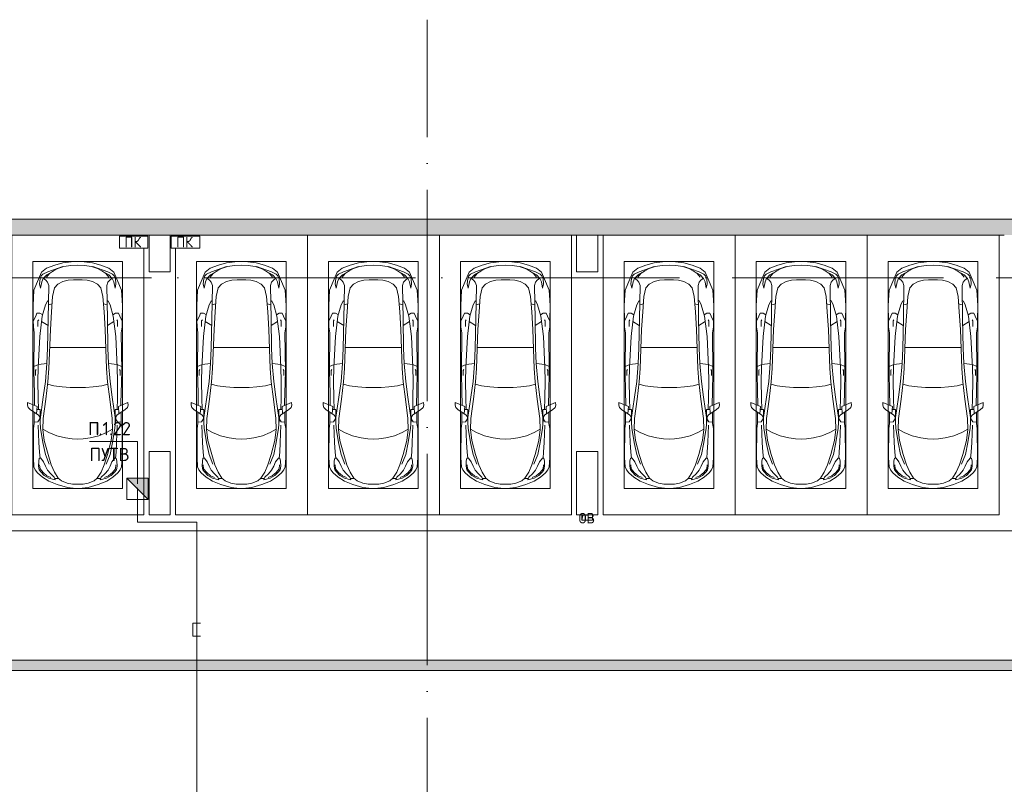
# Model space of a CAD drawing. Header units: millimetres. Extents: x -32229 to 291619, y -13689 to 125138.
# Tile 528 of 565: x 78885 to 97535, y 110657 to 125138. Entities that reach past the tile are written whole.
import ezdxf

# ---------------------------------------------------------------- set-up
doc = ezdxf.new("R2010")
doc.units = ezdxf.units.MM
doc.linetypes.add('ADSK_Линия сетки', pattern=[5000, 4000, -500, 0, -500])
for name, color, linetype, lineweight in [('A-____-NOTE-TEXT', 7, 'Continuous', 18), ('A-DETL-____-THIN', 7, 'Continuous', 9), ('A-DETL-GENF-OTLN', 7, 'Continuous', 18), ('A-FLOR-____-OTLN', 7, 'Continuous', 18), ('A-WALL-____-MCUT', 7, 'Continuous', 40), ('A-WALL-____-OTLN', 7, 'Continuous', 18), ('A-WALL-____-PATT', 7, 'Continuous', 40), ('C-PRKG-____-OTLN', 7, 'Continuous', 18), ('G-____-____-TEXT', 7, 'Continuous', 9), ('M-EQPM-____-OTLN', 7, 'Continuous', 18), ('S-COLS-____-MCUT', 7, 'Continuous', 40), ('S-COLS-____-OTLN', 7, 'Continuous', 18), ('S-GRID-____-OTLN', 7, 'Continuous', 9)]:
    doc.layers.add(name, color=color, linetype=linetype, lineweight=lineweight)
doc.layers.add('A-DETL-____-OTLN', color=7, linetype='Continuous', lineweight=9, true_color=0x00a600)
doc.styles.add('GOST Common', font='GOST_Common.ttf', dxfattribs={"height": 200})
doc.styles.add('ISOCPEUR', font='isocpeur.ttf', dxfattribs={"height": 250})

# ---------------------------------------------------------------- blocks, each defined once
blk = doc.blocks.new('АР_Машиноместо - 5300x2500_С-2205627--02 ЭМ')
at = {"layer": 'A-DETL-GENF-OTLN', "color": 253, "lineweight": 13, "true_color": 0xaaaaaa}
for p, q in [((1053, -518), (862, -572)), ((1165, -503), (1053, -518)), ((1250, -500), (1165, -503)), ((1250, -500), (1335, -503)), ((1335, -503), (1447, -518)), ((1447, -518), (1638, -572)), ((584, -715), (489, -796)), ((702, -640), (584, -715)), ((704, -696), (616, -746)), ((862, -572), (702, -640)), ((825, -661), (704, -696)), ((738, -778), (805, -716)), ((805, -716), (825, -661)), ((882, -692), (809, -809)), ((888, -686), (815, -687)), ((941, -642), (882, -692)), ((1051, -599), (941, -642)), ((1149, -583), (1051, -599)), ((1250, -582), (1149, -583)), ((1250, -582), (1351, -583)), ((1351, -583), (1449, -599)), ((1449, -599), (1559, -642)), ((1559, -642), (1618, -692)), ((1612, -686), (1685, -687)), ((1618, -692), (1691, -809)), ((1638, -572), (1798, -640)), ((1695, -716), (1675, -661)), ((1675, -661), (1796, -696)), ((1762, -778), (1695, -716)), ((1796, -696), (1884, -746)), ((1798, -640), (1916, -715)), ((1916, -715), (2011, -796)), ((421, -911), (409, -1087)), ((446, -853), (421, -911)), ((489, -796), (446, -853)), ((519, -852), (506, -920)), ((506, -920), (510, -1019)), ((550, -812), (519, -852)), ((616, -746), (550, -812)), ((603, -1005), (639, -920)), ((639, -920), (677, -844)), ((677, -844), (738, -778)), ((809, -809), (749, -950)), ((1691, -809), (1751, -950)), ((1823, -844), (1762, -778)), ((1861, -920), (1823, -844)), ((1897, -1005), (1861, -920)), ((1884, -746), (1950, -812)), ((1950, -812), (1981, -852)), ((1981, -852), (1994, -920)), ((1994, -920), (1990, -1019)), ((2011, -796), (2054, -853)), ((2054, -853), (2079, -911)), ((2079, -911), (2091, -1087)), ((409, -1087), (411, -1634)), ((510, -1019), (522, -1074)), ((522, -1074), (549, -1076)), ((549, -1076), (603, -1005)), ((749, -950), (687, -1141)), ((1751, -950), (1813, -1141)), ((1951, -1076), (1897, -1005)), ((1978, -1074), (1951, -1076)), ((1990, -1019), (1978, -1074)), ((2091, -1087), (2089, -1634)), ((687, -1141), (615, -1410)), ((1813, -1141), (1885, -1410)), ((615, -1410), (589, -1616)), ((853, -1499), (1017, -1460)), ((1017, -1460), (1147, -1439)), ((1147, -1439), (1250, -1434)), ((1353, -1439), (1250, -1434)), ((1483, -1460), (1353, -1439)), ((1647, -1499), (1483, -1460)), ((1885, -1410), (1911, -1616)), ((411, -1634), (427, -1731)), ((547, -1643), (531, -1858)), ((589, -1616), (596, -1825)), ((590, -1624), (704, -1557)), ((704, -1557), (853, -1499)), ((1796, -1557), (1647, -1499)), ((1910, -1624), (1796, -1557)), ((1911, -1616), (1904, -1825)), ((1953, -1643), (1969, -1858)), ((2089, -1634), (2073, -1731)), ((427, -1731), (427, -1943)), ((495, -1765), (427, -1753)), ((534, -1817), (495, -1765)), ((531, -1858), (501, -1894)), ((597, -2231), (535, -1798)), ((541, -1994), (540, -1733)), ((596, -1825), (645, -2192)), ((1904, -1825), (1855, -2192)), ((1903, -2231), (1965, -1798)), ((1959, -1994), (1960, -1733)), ((1966, -1817), (2005, -1765)), ((1969, -1858), (1999, -1894)), ((2005, -1765), (2073, -1753)), ((2073, -1731), (2073, -1943)), ((309, -2036), (297, -2080)), ((358, -1990), (309, -2036)), ((501, -1894), (358, -1990)), ((480, -2053), (471, -1914)), ((541, -1994), (476, -1998)), ((506, -1996), (500, -2210)), ((1959, -1994), (2024, -1998)), ((1994, -1996), (2000, -2210)), ((1999, -1894), (2142, -1990)), ((2020, -2053), (2029, -1914)), ((2142, -1990), (2191, -2036)), ((2191, -2036), (2203, -2080)), ((297, -2080), (301, -2131)), ((301, -2131), (480, -2053)), ((428, -2308), (432, -2120)), ((432, -2120), (431, -2074)), ((500, -2210), (496, -2532)), ((637, -2526), (597, -2231)), ((645, -2192), (684, -2522)), ((1855, -2192), (1816, -2522)), ((1863, -2526), (1903, -2231)), ((2000, -2210), (2004, -2532)), ((2199, -2131), (2020, -2053)), ((2068, -2120), (2069, -2074)), ((2072, -2308), (2068, -2120)), ((2203, -2080), (2199, -2131)), ((418, -2723), (428, -2308)), ((2082, -2723), (2072, -2308)), ((496, -2532), (501, -2790)), ((637, -2526), (666, -2867)), ((684, -2522), (705, -2775)), ((1816, -2522), (1795, -2775)), ((1863, -2526), (1834, -2867)), ((2004, -2532), (1999, -2790)), ((426, -3447), (418, -2723)), ((448, -2639), (448, -2734)), ((448, -2734), (460, -2756)), ((501, -2790), (531, -3375)), ((705, -2775), (731, -3508)), ((1795, -2775), (1769, -3508)), ((1999, -2790), (1969, -3375)), ((2052, -2734), (2040, -2756)), ((2052, -2639), (2052, -2734)), ((2074, -3447), (2082, -2723)), ((505, -2847), (421, -2813)), ((666, -2867), (505, -2847)), ((666, -2865), (679, -3159)), ((1834, -2865), (1821, -3159)), ((1834, -2867), (1995, -2847)), ((1995, -2847), (2079, -2813)), ((679, -3159), (689, -3706)), ((1821, -3159), (1811, -3706)), ((409, -3560), (426, -3447)), ((531, -3375), (579, -3763)), ((731, -3508), (752, -3846)), ((1769, -3508), (1748, -3846)), ((1969, -3375), (1921, -3763)), ((2091, -3560), (2074, -3447)), ((403, -3968), (406, -3688)), ((406, -3688), (409, -3560)), ((408, -3667), (453, -3766)), ((495, -3566), (497, -3672)), ((497, -3672), (510, -3691)), ((687, -3589), (566, -3664)), ((689, -3706), (700, -4345)), ((1811, -3706), (1800, -4345)), ((1813, -3589), (1934, -3664)), ((2003, -3672), (1990, -3691)), ((2005, -3566), (2003, -3672)), ((2092, -3667), (2047, -3766)), ((2094, -3688), (2091, -3560)), ((2097, -3968), (2094, -3688)), ((453, -3766), (478, -3819)), ((478, -3819), (533, -3818)), ((533, -3818), (586, -3790)), ((579, -3763), (639, -3975)), ((752, -3846), (774, -4133)), ((1748, -3846), (1726, -4133)), ((1921, -3763), (1861, -3975)), ((1967, -3818), (1914, -3790)), ((2022, -3819), (1967, -3818)), ((2047, -3766), (2022, -3819)), ((420, -4254), (403, -3968)), ((639, -3975), (675, -4045)), ((675, -4045), (695, -4058)), ((1825, -4045), (1805, -4058)), ((1861, -3975), (1825, -4045)), ((2080, -4254), (2097, -3968)), ((507, -4463), (420, -4254)), ((774, -4133), (812, -4299)), ((1726, -4133), (1688, -4299)), ((1993, -4463), (2080, -4254)), ((566, -4595), (507, -4463)), ((544, -4295), (528, -4375)), ((528, -4375), (536, -4471)), ((536, -4471), (558, -4526)), ((569, -4413), (544, -4295)), ((595, -4479), (569, -4413)), ((645, -4445), (597, -4481)), ((680, -4406), (645, -4445)), ((700, -4345), (680, -4406)), ((812, -4299), (873, -4370)), ((873, -4370), (970, -4419)), ((970, -4419), (1070, -4447)), ((1070, -4447), (1167, -4453)), ((1167, -4453), (1250, -4454)), ((1333, -4453), (1250, -4454)), ((1430, -4447), (1333, -4453)), ((1530, -4419), (1430, -4447)), ((1627, -4370), (1530, -4419)), ((1688, -4299), (1627, -4370)), ((1800, -4345), (1820, -4406)), ((1820, -4406), (1855, -4445)), ((1855, -4445), (1903, -4481)), ((1905, -4479), (1931, -4413)), ((1931, -4413), (1956, -4295)), ((1934, -4595), (1993, -4463)), ((1964, -4471), (1942, -4526)), ((1956, -4295), (1972, -4375)), ((1972, -4375), (1964, -4471)), ((558, -4526), (591, -4560)), ((659, -4670), (566, -4595)), ((591, -4560), (681, -4606)), ((662, -4543), (595, -4479)), ((717, -4569), (660, -4505)), ((788, -4618), (662, -4543)), ((681, -4606), (967, -4704)), ((791, -4620), (717, -4569)), ((874, -4665), (791, -4620)), ((1819, -4606), (1533, -4704)), ((1626, -4665), (1709, -4620)), ((1709, -4620), (1783, -4569)), ((1712, -4618), (1838, -4543)), ((1783, -4569), (1840, -4505)), ((1909, -4560), (1819, -4606)), ((1838, -4543), (1905, -4479)), ((1841, -4670), (1934, -4595)), ((1942, -4526), (1909, -4560)), ((813, -4729), (659, -4670)), ((970, -4772), (813, -4729)), ((988, -4707), (874, -4665)), ((1126, -4794), (970, -4772)), ((1122, -4726), (988, -4707)), ((1250, -4732), (1122, -4726)), ((1250, -4800), (1126, -4794)), ((1250, -4732), (1378, -4726)), ((1250, -4800), (1374, -4794)), ((1374, -4794), (1530, -4772)), ((1378, -4726), (1512, -4707)), ((1512, -4707), (1626, -4665)), ((1530, -4772), (1687, -4729)), ((1687, -4729), (1841, -4670))]:
    blk.add_line(p, q, dxfattribs=at)
at = {"layer": 'A-DETL-GENF-OTLN', "color": 254, "lineweight": 13, "true_color": 0xd4d4d4}
for p, q in [((665, -740), (592, -805)), ((743, -708), (665, -740)), ((1757, -708), (1835, -740)), ((1835, -740), (1908, -805)), ((535, -874), (528, -949)), ((592, -805), (535, -874)), ((1908, -805), (1965, -874)), ((1965, -874), (1972, -949)), ((537, -1076), (525, -1189)), ((710, -963), (637, -1146)), ((1790, -963), (1863, -1146)), ((1963, -1076), (1975, -1189)), ((525, -1189), (514, -1369)), ((637, -1146), (590, -1368)), ((1863, -1146), (1910, -1368)), ((1975, -1189), (1986, -1369)), ((514, -1369), (502, -1696)), ((590, -1368), (547, -1643)), ((1910, -1368), (1953, -1643)), ((1986, -1369), (1998, -1696)), ((956, -2427), (1105, -2414)), ((1105, -2414), (1250, -2413)), ((1395, -2414), (1250, -2413)), ((1544, -2427), (1395, -2414)), ((678, -2473), (795, -2446)), ((795, -2446), (956, -2427)), ((1705, -2446), (1544, -2427)), ((1822, -2473), (1705, -2446)), ((715, -3168), (1250, -3167)), ((1785, -3168), (1250, -3167)), ((695, -3980), (765, -3997)), ((1805, -3980), (1735, -3997))]:
    blk.add_line(p, q, dxfattribs=at)
at = {"layer": 'C-PRKG-____-OTLN', "color": 253, "lineweight": 13, "true_color": 0xaaaaaa}
for p, q in [((2500, 0), (0, 0)), ((0, 0), (0, -5300)), ((2500, 0), (2500, -5300)), ((400, -500), (400, -4800)), ((400, -500), (2100, -500)), ((2100, -500), (2100, -4800)), ((400, -4800), (2100, -4800))]:
    blk.add_line(p, q, dxfattribs=at)
blk = doc.blocks.new('АР_Машиноместо - 5300x2500_С-3113488--02 ЭМ')
at = {"layer": 'A-DETL-GENF-OTLN', "color": 253, "lineweight": 13, "true_color": 0xaaaaaa}
for p, q in [((659, 4670), (566, 4595)), ((813, 4729), (659, 4670)), ((681, 4606), (967, 4704)), ((874, 4665), (791, 4620)), ((970, 4772), (813, 4729)), ((988, 4707), (874, 4665)), ((1126, 4794), (970, 4772)), ((1122, 4726), (988, 4707)), ((1250, 4732), (1122, 4726)), ((1250, 4800), (1126, 4794)), ((1250, 4800), (1374, 4794)), ((1250, 4732), (1378, 4726)), ((1374, 4794), (1530, 4772)), ((1378, 4726), (1512, 4707)), ((1512, 4707), (1626, 4665)), ((1530, 4772), (1687, 4729)), ((1819, 4606), (1533, 4704)), ((1626, 4665), (1709, 4620)), ((1687, 4729), (1841, 4670)), ((1841, 4670), (1934, 4595)), ((566, 4595), (507, 4463)), ((536, 4471), (558, 4526)), ((558, 4526), (591, 4560)), ((595, 4479), (569, 4413)), ((591, 4560), (681, 4606)), ((662, 4543), (595, 4479)), ((645, 4445), (597, 4481)), ((717, 4569), (660, 4505)), ((788, 4618), (662, 4543)), ((791, 4620), (717, 4569)), ((1709, 4620), (1783, 4569)), ((1712, 4618), (1838, 4543)), ((1783, 4569), (1840, 4505)), ((1909, 4560), (1819, 4606)), ((1838, 4543), (1905, 4479)), ((1855, 4445), (1903, 4481)), ((1905, 4479), (1931, 4413)), ((1942, 4526), (1909, 4560)), ((1934, 4595), (1993, 4463)), ((1964, 4471), (1942, 4526)), ((507, 4463), (420, 4254)), ((528, 4375), (536, 4471)), ((544, 4295), (528, 4375)), ((569, 4413), (544, 4295)), ((680, 4406), (645, 4445)), ((700, 4345), (680, 4406)), ((689, 3706), (700, 4345)), ((774, 4133), (812, 4299)), ((812, 4299), (873, 4370)), ((873, 4370), (970, 4419)), ((970, 4419), (1070, 4447)), ((1070, 4447), (1167, 4453)), ((1167, 4453), (1250, 4454)), ((1333, 4453), (1250, 4454)), ((1430, 4447), (1333, 4453)), ((1530, 4419), (1430, 4447)), ((1627, 4370), (1530, 4419)), ((1688, 4299), (1627, 4370)), ((1726, 4133), (1688, 4299)), ((1800, 4345), (1820, 4406)), ((1811, 3706), (1800, 4345)), ((1820, 4406), (1855, 4445)), ((1931, 4413), (1956, 4295)), ((1956, 4295), (1972, 4375)), ((1972, 4375), (1964, 4471)), ((1993, 4463), (2080, 4254)), ((420, 4254), (403, 3968)), ((752, 3846), (774, 4133)), ((1748, 3846), (1726, 4133)), ((2080, 4254), (2097, 3968)), ((403, 3968), (406, 3688)), ((579, 3763), (639, 3975)), ((639, 3975), (675, 4045)), ((675, 4045), (695, 4058)), ((1825, 4045), (1805, 4058)), ((1861, 3975), (1825, 4045)), ((1921, 3763), (1861, 3975)), ((2097, 3968), (2094, 3688)), ((408, 3667), (453, 3766)), ((453, 3766), (478, 3819)), ((478, 3819), (533, 3818)), ((531, 3375), (579, 3763)), ((533, 3818), (586, 3790)), ((731, 3508), (752, 3846)), ((1769, 3508), (1748, 3846)), ((1967, 3818), (1914, 3790)), ((1969, 3375), (1921, 3763)), ((2022, 3819), (1967, 3818)), ((2047, 3766), (2022, 3819)), ((2092, 3667), (2047, 3766)), ((406, 3688), (409, 3560)), ((409, 3560), (426, 3447)), ((495, 3566), (497, 3672)), ((497, 3672), (510, 3691)), ((687, 3589), (566, 3664)), ((679, 3159), (689, 3706)), ((1821, 3159), (1811, 3706)), ((1813, 3589), (1934, 3664)), ((2003, 3672), (1990, 3691)), ((2005, 3566), (2003, 3672)), ((2091, 3560), (2074, 3447)), ((2094, 3688), (2091, 3560)), ((426, 3447), (418, 2723)), ((501, 2790), (531, 3375)), ((705, 2775), (731, 3508)), ((1795, 2775), (1769, 3508)), ((1999, 2790), (1969, 3375)), ((2074, 3447), (2082, 2723)), ((666, 2865), (679, 3159)), ((1834, 2865), (1821, 3159)), ((505, 2847), (421, 2813)), ((666, 2867), (505, 2847)), ((637, 2526), (666, 2867)), ((1834, 2867), (1995, 2847)), ((1863, 2526), (1834, 2867)), ((1995, 2847), (2079, 2813)), ((418, 2723), (428, 2308)), ((448, 2734), (460, 2756)), ((448, 2639), (448, 2734)), ((496, 2532), (501, 2790)), ((684, 2522), (705, 2775)), ((1816, 2522), (1795, 2775)), ((2004, 2532), (1999, 2790)), ((2052, 2734), (2040, 2756)), ((2052, 2639), (2052, 2734)), ((2082, 2723), (2072, 2308)), ((500, 2210), (496, 2532)), ((637, 2526), (597, 2231)), ((645, 2192), (684, 2522)), ((1855, 2192), (1816, 2522)), ((1863, 2526), (1903, 2231)), ((2000, 2210), (2004, 2532)), ((428, 2308), (432, 2120)), ((2072, 2308), (2068, 2120)), ((297, 2080), (301, 2131)), ((309, 2036), (297, 2080)), ((301, 2131), (480, 2053)), ((432, 2120), (431, 2074)), ((480, 2053), (471, 1914)), ((506, 1996), (500, 2210)), ((597, 2231), (535, 1798)), ((596, 1825), (645, 2192)), ((1904, 1825), (1855, 2192)), ((1903, 2231), (1965, 1798)), ((1994, 1996), (2000, 2210)), ((2199, 2131), (2020, 2053)), ((2020, 2053), (2029, 1914)), ((2068, 2120), (2069, 2074)), ((2191, 2036), (2203, 2080)), ((2203, 2080), (2199, 2131)), ((358, 1990), (309, 2036)), ((501, 1894), (358, 1990)), ((427, 1731), (427, 1943)), ((541, 1994), (476, 1998)), ((531, 1858), (501, 1894)), ((541, 1994), (540, 1733)), ((1959, 1994), (2024, 1998)), ((1959, 1994), (1960, 1733)), ((1969, 1858), (1999, 1894)), ((1999, 1894), (2142, 1990)), ((2073, 1731), (2073, 1943)), ((2142, 1990), (2191, 2036)), ((411, 1634), (427, 1731)), ((495, 1765), (427, 1753)), ((534, 1817), (495, 1765)), ((547, 1643), (531, 1858)), ((589, 1616), (596, 1825)), ((1911, 1616), (1904, 1825)), ((1953, 1643), (1969, 1858)), ((1966, 1817), (2005, 1765)), ((2005, 1765), (2073, 1753)), ((2089, 1634), (2073, 1731)), ((409, 1087), (411, 1634)), ((615, 1410), (589, 1616)), ((590, 1624), (704, 1557)), ((704, 1557), (853, 1499)), ((853, 1499), (1017, 1460)), ((1647, 1499), (1483, 1460)), ((1796, 1557), (1647, 1499)), ((1910, 1624), (1796, 1557)), ((1885, 1410), (1911, 1616)), ((2091, 1087), (2089, 1634)), ((687, 1141), (615, 1410)), ((1017, 1460), (1147, 1439)), ((1147, 1439), (1250, 1434)), ((1353, 1439), (1250, 1434)), ((1483, 1460), (1353, 1439)), ((1813, 1141), (1885, 1410)), ((749, 950), (687, 1141)), ((1751, 950), (1813, 1141)), ((421, 911), (409, 1087)), ((506, 920), (510, 1019)), ((510, 1019), (522, 1074)), ((522, 1074), (549, 1076)), ((549, 1076), (603, 1005)), ((603, 1005), (639, 920)), ((809, 809), (749, 950)), ((1691, 809), (1751, 950)), ((1897, 1005), (1861, 920)), ((1951, 1076), (1897, 1005)), ((1978, 1074), (1951, 1076)), ((1990, 1019), (1978, 1074)), ((1994, 920), (1990, 1019)), ((2079, 911), (2091, 1087)), ((446, 853), (421, 911)), ((489, 796), (446, 853)), ((584, 715), (489, 796)), ((519, 852), (506, 920)), ((550, 812), (519, 852)), ((616, 746), (550, 812)), ((704, 696), (616, 746)), ((639, 920), (677, 844)), ((677, 844), (738, 778)), ((738, 778), (805, 716)), ((882, 692), (809, 809)), ((1618, 692), (1691, 809)), ((1762, 778), (1695, 716)), ((1823, 844), (1762, 778)), ((1796, 696), (1884, 746)), ((1861, 920), (1823, 844)), ((1884, 746), (1950, 812)), ((1916, 715), (2011, 796)), ((1950, 812), (1981, 852)), ((1981, 852), (1994, 920)), ((2011, 796), (2054, 853)), ((2054, 853), (2079, 911)), ((702, 640), (584, 715)), ((862, 572), (702, 640)), ((825, 661), (704, 696)), ((805, 716), (825, 661)), ((888, 686), (815, 687)), ((1053, 518), (862, 572)), ((941, 642), (882, 692)), ((1051, 599), (941, 642)), ((1149, 583), (1051, 599)), ((1250, 582), (1149, 583)), ((1250, 582), (1351, 583)), ((1351, 583), (1449, 599)), ((1447, 518), (1638, 572)), ((1449, 599), (1559, 642)), ((1559, 642), (1618, 692)), ((1612, 686), (1685, 687)), ((1638, 572), (1798, 640)), ((1695, 716), (1675, 661)), ((1675, 661), (1796, 696)), ((1798, 640), (1916, 715)), ((1165, 503), (1053, 518)), ((1250, 500), (1165, 503)), ((1250, 500), (1335, 503)), ((1335, 503), (1447, 518))]:
    blk.add_line(p, q, dxfattribs=at)
at = {"layer": 'A-DETL-GENF-OTLN', "color": 254, "lineweight": 13, "true_color": 0xd4d4d4}
for p, q in [((695, 3980), (765, 3997)), ((1805, 3980), (1735, 3997)), ((715, 3168), (1250, 3167)), ((1785, 3168), (1250, 3167)), ((678, 2473), (795, 2446)), ((795, 2446), (956, 2427)), ((956, 2427), (1105, 2414)), ((1544, 2427), (1395, 2414)), ((1705, 2446), (1544, 2427)), ((1822, 2473), (1705, 2446)), ((1105, 2414), (1250, 2413)), ((1395, 2414), (1250, 2413)), ((514, 1369), (502, 1696)), ((1986, 1369), (1998, 1696)), ((590, 1368), (547, 1643)), ((1910, 1368), (1953, 1643)), ((525, 1189), (514, 1369)), ((637, 1146), (590, 1368)), ((1863, 1146), (1910, 1368)), ((1975, 1189), (1986, 1369)), ((537, 1076), (525, 1189)), ((710, 963), (637, 1146)), ((1790, 963), (1863, 1146)), ((1963, 1076), (1975, 1189)), ((535, 874), (528, 949)), ((1965, 874), (1972, 949)), ((592, 805), (535, 874)), ((665, 740), (592, 805)), ((1835, 740), (1908, 805)), ((1908, 805), (1965, 874)), ((743, 708), (665, 740)), ((1757, 708), (1835, 740))]:
    blk.add_line(p, q, dxfattribs=at)
at = {"layer": 'C-PRKG-____-OTLN', "color": 253, "lineweight": 13, "true_color": 0xaaaaaa}
for p, q in [((0, 0), (0, 5300)), ((2500, 0), (2500, 5300)), ((400, 4800), (2100, 4800)), ((400, 500), (400, 4800)), ((2100, 500), (2100, 4800)), ((400, 500), (2100, 500)), ((2500, 0), (0, 0))]:
    blk.add_line(p, q, dxfattribs=at)
blk = doc.blocks.new('АР_Машиноместо - 5300x2500_С-V45--02 ЭМ')
at = {"layer": 'A-DETL-GENF-OTLN', "color": 253, "lineweight": 13, "true_color": 0xaaaaaa}
for p, q in [((1053, -518), (862, -572)), ((1165, -503), (1053, -518)), ((1250, -500), (1165, -503)), ((1250, -500), (1335, -503)), ((1335, -503), (1447, -518)), ((1447, -518), (1638, -572)), ((584, -715), (489, -796)), ((702, -640), (584, -715)), ((704, -696), (616, -746)), ((862, -572), (702, -640)), ((825, -661), (704, -696)), ((738, -778), (805, -716)), ((805, -716), (825, -661)), ((882, -692), (809, -809)), ((888, -686), (815, -687)), ((941, -642), (882, -692)), ((1051, -599), (941, -642)), ((1149, -583), (1051, -599)), ((1250, -582), (1149, -583)), ((1250, -582), (1351, -583)), ((1351, -583), (1449, -599)), ((1449, -599), (1559, -642)), ((1559, -642), (1618, -692)), ((1612, -686), (1685, -687)), ((1618, -692), (1691, -809)), ((1638, -572), (1798, -640)), ((1695, -716), (1675, -661)), ((1675, -661), (1796, -696)), ((1762, -778), (1695, -716)), ((1796, -696), (1884, -746)), ((1798, -640), (1916, -715)), ((1916, -715), (2011, -796)), ((421, -911), (409, -1087)), ((446, -853), (421, -911)), ((489, -796), (446, -853)), ((519, -852), (506, -920)), ((506, -920), (510, -1019)), ((550, -812), (519, -852)), ((616, -746), (550, -812)), ((603, -1005), (639, -920)), ((639, -920), (677, -844)), ((677, -844), (738, -778)), ((809, -809), (749, -950)), ((1691, -809), (1751, -950)), ((1823, -844), (1762, -778)), ((1861, -920), (1823, -844)), ((1897, -1005), (1861, -920)), ((1884, -746), (1950, -812)), ((1950, -812), (1981, -852)), ((1981, -852), (1994, -920)), ((1994, -920), (1990, -1019)), ((2011, -796), (2054, -853)), ((2054, -853), (2079, -911)), ((2079, -911), (2091, -1087)), ((409, -1087), (411, -1634)), ((510, -1019), (522, -1074)), ((522, -1074), (549, -1076)), ((549, -1076), (603, -1005)), ((749, -950), (687, -1141)), ((1751, -950), (1813, -1141)), ((1951, -1076), (1897, -1005)), ((1978, -1074), (1951, -1076)), ((1990, -1019), (1978, -1074)), ((2091, -1087), (2089, -1634)), ((687, -1141), (615, -1410)), ((1813, -1141), (1885, -1410)), ((615, -1410), (589, -1616)), ((853, -1499), (1017, -1460)), ((1017, -1460), (1147, -1439)), ((1147, -1439), (1250, -1434)), ((1353, -1439), (1250, -1434)), ((1483, -1460), (1353, -1439)), ((1647, -1499), (1483, -1460)), ((1885, -1410), (1911, -1616)), ((411, -1634), (427, -1731)), ((547, -1643), (531, -1858)), ((589, -1616), (596, -1825)), ((590, -1624), (704, -1557)), ((704, -1557), (853, -1499)), ((1796, -1557), (1647, -1499)), ((1910, -1624), (1796, -1557)), ((1911, -1616), (1904, -1825)), ((1953, -1643), (1969, -1858)), ((2089, -1634), (2073, -1731)), ((427, -1731), (427, -1943)), ((495, -1765), (427, -1753)), ((534, -1817), (495, -1765)), ((531, -1858), (501, -1894)), ((597, -2231), (535, -1798)), ((541, -1994), (540, -1733)), ((596, -1825), (645, -2192)), ((1904, -1825), (1855, -2192)), ((1903, -2231), (1965, -1798)), ((1959, -1994), (1960, -1733)), ((1966, -1817), (2005, -1765)), ((1969, -1858), (1999, -1894)), ((2005, -1765), (2073, -1753)), ((2073, -1731), (2073, -1943)), ((309, -2036), (297, -2080)), ((358, -1990), (309, -2036)), ((501, -1894), (358, -1990)), ((480, -2053), (471, -1914)), ((541, -1994), (476, -1998)), ((506, -1996), (500, -2210)), ((1959, -1994), (2024, -1998)), ((1994, -1996), (2000, -2210)), ((1999, -1894), (2142, -1990)), ((2020, -2053), (2029, -1914)), ((2142, -1990), (2191, -2036)), ((2191, -2036), (2203, -2080)), ((297, -2080), (301, -2131)), ((301, -2131), (480, -2053)), ((428, -2308), (432, -2120)), ((432, -2120), (431, -2074)), ((500, -2210), (496, -2532)), ((637, -2526), (597, -2231)), ((645, -2192), (684, -2522)), ((1855, -2192), (1816, -2522)), ((1863, -2526), (1903, -2231)), ((2000, -2210), (2004, -2532)), ((2199, -2131), (2020, -2053)), ((2068, -2120), (2069, -2074)), ((2072, -2308), (2068, -2120)), ((2203, -2080), (2199, -2131)), ((418, -2723), (428, -2308)), ((2082, -2723), (2072, -2308)), ((496, -2532), (501, -2790)), ((637, -2526), (666, -2867)), ((684, -2522), (705, -2775)), ((1816, -2522), (1795, -2775)), ((1863, -2526), (1834, -2867)), ((2004, -2532), (1999, -2790)), ((426, -3447), (418, -2723)), ((448, -2639), (448, -2734)), ((448, -2734), (460, -2756)), ((501, -2790), (531, -3375)), ((705, -2775), (731, -3508)), ((1795, -2775), (1769, -3508)), ((1999, -2790), (1969, -3375)), ((2052, -2734), (2040, -2756)), ((2052, -2639), (2052, -2734)), ((2074, -3447), (2082, -2723)), ((505, -2847), (421, -2813)), ((666, -2867), (505, -2847)), ((666, -2865), (679, -3159)), ((1834, -2865), (1821, -3159)), ((1834, -2867), (1995, -2847)), ((1995, -2847), (2079, -2813)), ((679, -3159), (689, -3706)), ((1821, -3159), (1811, -3706)), ((409, -3560), (426, -3447)), ((531, -3375), (579, -3763)), ((731, -3508), (752, -3846)), ((1769, -3508), (1748, -3846)), ((1969, -3375), (1921, -3763)), ((2091, -3560), (2074, -3447)), ((403, -3968), (406, -3688)), ((406, -3688), (409, -3560)), ((408, -3667), (453, -3766)), ((495, -3566), (497, -3672)), ((497, -3672), (510, -3691)), ((687, -3589), (566, -3664)), ((689, -3706), (700, -4345)), ((1811, -3706), (1800, -4345)), ((1813, -3589), (1934, -3664)), ((2003, -3672), (1990, -3691)), ((2005, -3566), (2003, -3672)), ((2092, -3667), (2047, -3766)), ((2094, -3688), (2091, -3560)), ((2097, -3968), (2094, -3688)), ((453, -3766), (478, -3819)), ((478, -3819), (533, -3818)), ((533, -3818), (586, -3790)), ((579, -3763), (639, -3975)), ((752, -3846), (774, -4133)), ((1748, -3846), (1726, -4133)), ((1921, -3763), (1861, -3975)), ((1967, -3818), (1914, -3790)), ((2022, -3819), (1967, -3818)), ((2047, -3766), (2022, -3819)), ((420, -4254), (403, -3968)), ((639, -3975), (675, -4045)), ((675, -4045), (695, -4058)), ((1825, -4045), (1805, -4058)), ((1861, -3975), (1825, -4045)), ((2080, -4254), (2097, -3968)), ((507, -4463), (420, -4254)), ((774, -4133), (812, -4299)), ((1726, -4133), (1688, -4299)), ((1993, -4463), (2080, -4254)), ((566, -4595), (507, -4463)), ((544, -4295), (528, -4375)), ((528, -4375), (536, -4471)), ((536, -4471), (558, -4526)), ((569, -4413), (544, -4295)), ((595, -4479), (569, -4413)), ((645, -4445), (597, -4481)), ((680, -4406), (645, -4445)), ((700, -4345), (680, -4406)), ((812, -4299), (873, -4370)), ((873, -4370), (970, -4419)), ((970, -4419), (1070, -4447)), ((1070, -4447), (1167, -4453)), ((1167, -4453), (1250, -4454)), ((1333, -4453), (1250, -4454)), ((1430, -4447), (1333, -4453)), ((1530, -4419), (1430, -4447)), ((1627, -4370), (1530, -4419)), ((1688, -4299), (1627, -4370)), ((1800, -4345), (1820, -4406)), ((1820, -4406), (1855, -4445)), ((1855, -4445), (1903, -4481)), ((1905, -4479), (1931, -4413)), ((1931, -4413), (1956, -4295)), ((1934, -4595), (1993, -4463)), ((1964, -4471), (1942, -4526)), ((1956, -4295), (1972, -4375)), ((1972, -4375), (1964, -4471)), ((558, -4526), (591, -4560)), ((659, -4670), (566, -4595)), ((591, -4560), (681, -4606)), ((662, -4543), (595, -4479)), ((717, -4569), (660, -4505)), ((788, -4618), (662, -4543)), ((681, -4606), (967, -4704)), ((791, -4620), (717, -4569)), ((874, -4665), (791, -4620)), ((1819, -4606), (1533, -4704)), ((1626, -4665), (1709, -4620)), ((1709, -4620), (1783, -4569)), ((1712, -4618), (1838, -4543)), ((1783, -4569), (1840, -4505)), ((1909, -4560), (1819, -4606)), ((1838, -4543), (1905, -4479)), ((1841, -4670), (1934, -4595)), ((1942, -4526), (1909, -4560)), ((813, -4729), (659, -4670)), ((970, -4772), (813, -4729)), ((988, -4707), (874, -4665)), ((1126, -4794), (970, -4772)), ((1122, -4726), (988, -4707)), ((1250, -4732), (1122, -4726)), ((1250, -4800), (1126, -4794)), ((1250, -4732), (1378, -4726)), ((1250, -4800), (1374, -4794)), ((1374, -4794), (1530, -4772)), ((1378, -4726), (1512, -4707)), ((1512, -4707), (1626, -4665)), ((1530, -4772), (1687, -4729)), ((1687, -4729), (1841, -4670))]:
    blk.add_line(p, q, dxfattribs=at)
at = {"layer": 'A-DETL-GENF-OTLN', "color": 254, "lineweight": 13, "true_color": 0xd4d4d4}
for p, q in [((665, -740), (592, -805)), ((743, -708), (665, -740)), ((1757, -708), (1835, -740)), ((1835, -740), (1908, -805)), ((535, -874), (528, -949)), ((592, -805), (535, -874)), ((1908, -805), (1965, -874)), ((1965, -874), (1972, -949)), ((537, -1076), (525, -1189)), ((710, -963), (637, -1146)), ((1790, -963), (1863, -1146)), ((1963, -1076), (1975, -1189)), ((525, -1189), (514, -1369)), ((637, -1146), (590, -1368)), ((1863, -1146), (1910, -1368)), ((1975, -1189), (1986, -1369)), ((514, -1369), (502, -1696)), ((590, -1368), (547, -1643)), ((1910, -1368), (1953, -1643)), ((1986, -1369), (1998, -1696)), ((956, -2427), (1105, -2414)), ((1105, -2414), (1250, -2413)), ((1395, -2414), (1250, -2413)), ((1544, -2427), (1395, -2414)), ((678, -2473), (795, -2446)), ((795, -2446), (956, -2427)), ((1705, -2446), (1544, -2427)), ((1822, -2473), (1705, -2446)), ((715, -3168), (1250, -3167)), ((1785, -3168), (1250, -3167)), ((695, -3980), (765, -3997)), ((1805, -3980), (1735, -3997))]:
    blk.add_line(p, q, dxfattribs=at)
at = {"layer": 'C-PRKG-____-OTLN', "color": 253, "lineweight": 13, "true_color": 0xaaaaaa}
for p, q in [((2500, 0), (0, 0)), ((0, 0), (0, -5300)), ((2500, 0), (2500, -5050)), ((400, -500), (400, -4800)), ((400, -500), (2100, -500)), ((2100, -500), (2100, -4800)), ((400, -4800), (2100, -4800)), ((2500, -5280), (2500, -5300))]:
    blk.add_line(p, q, dxfattribs=at)
blk = doc.blocks.new('АР_Машиноместо - 5300x2500_С-V46--02 ЭМ')
at = {"layer": 'A-DETL-GENF-OTLN', "color": 253, "lineweight": 13, "true_color": 0xaaaaaa}
for p, q in [((659, 4670), (566, 4595)), ((813, 4729), (659, 4670)), ((681, 4606), (967, 4704)), ((874, 4665), (791, 4620)), ((970, 4772), (813, 4729)), ((988, 4707), (874, 4665)), ((1126, 4794), (970, 4772)), ((1122, 4726), (988, 4707)), ((1250, 4732), (1122, 4726)), ((1250, 4800), (1126, 4794)), ((1250, 4800), (1374, 4794)), ((1250, 4732), (1378, 4726)), ((1374, 4794), (1530, 4772)), ((1378, 4726), (1512, 4707)), ((1512, 4707), (1626, 4665)), ((1530, 4772), (1687, 4729)), ((1819, 4606), (1533, 4704)), ((1626, 4665), (1709, 4620)), ((1687, 4729), (1841, 4670)), ((1841, 4670), (1934, 4595)), ((566, 4595), (507, 4463)), ((536, 4471), (558, 4526)), ((558, 4526), (591, 4560)), ((595, 4479), (569, 4413)), ((591, 4560), (681, 4606)), ((662, 4543), (595, 4479)), ((645, 4445), (597, 4481)), ((717, 4569), (660, 4505)), ((788, 4618), (662, 4543)), ((791, 4620), (717, 4569)), ((1709, 4620), (1783, 4569)), ((1712, 4618), (1838, 4543)), ((1783, 4569), (1840, 4505)), ((1909, 4560), (1819, 4606)), ((1838, 4543), (1905, 4479)), ((1855, 4445), (1903, 4481)), ((1905, 4479), (1931, 4413)), ((1942, 4526), (1909, 4560)), ((1934, 4595), (1993, 4463)), ((1964, 4471), (1942, 4526)), ((507, 4463), (420, 4254)), ((528, 4375), (536, 4471)), ((544, 4295), (528, 4375)), ((569, 4413), (544, 4295)), ((680, 4406), (645, 4445)), ((700, 4345), (680, 4406)), ((689, 3706), (700, 4345)), ((774, 4133), (812, 4299)), ((812, 4299), (873, 4370)), ((873, 4370), (970, 4419)), ((970, 4419), (1070, 4447)), ((1070, 4447), (1167, 4453)), ((1167, 4453), (1250, 4454)), ((1333, 4453), (1250, 4454)), ((1430, 4447), (1333, 4453)), ((1530, 4419), (1430, 4447)), ((1627, 4370), (1530, 4419)), ((1688, 4299), (1627, 4370)), ((1726, 4133), (1688, 4299)), ((1800, 4345), (1820, 4406)), ((1811, 3706), (1800, 4345)), ((1820, 4406), (1855, 4445)), ((1931, 4413), (1956, 4295)), ((1956, 4295), (1972, 4375)), ((1972, 4375), (1964, 4471)), ((1993, 4463), (2080, 4254)), ((420, 4254), (403, 3968)), ((752, 3846), (774, 4133)), ((1748, 3846), (1726, 4133)), ((2080, 4254), (2097, 3968)), ((403, 3968), (406, 3688)), ((579, 3763), (639, 3975)), ((639, 3975), (675, 4045)), ((675, 4045), (695, 4058)), ((1825, 4045), (1805, 4058)), ((1861, 3975), (1825, 4045)), ((1921, 3763), (1861, 3975)), ((2097, 3968), (2094, 3688)), ((408, 3667), (453, 3766)), ((453, 3766), (478, 3819)), ((478, 3819), (533, 3818)), ((531, 3375), (579, 3763)), ((533, 3818), (586, 3790)), ((731, 3508), (752, 3846)), ((1769, 3508), (1748, 3846)), ((1967, 3818), (1914, 3790)), ((1969, 3375), (1921, 3763)), ((2022, 3819), (1967, 3818)), ((2047, 3766), (2022, 3819)), ((2092, 3667), (2047, 3766)), ((406, 3688), (409, 3560)), ((409, 3560), (426, 3447)), ((495, 3566), (497, 3672)), ((497, 3672), (510, 3691)), ((687, 3589), (566, 3664)), ((679, 3159), (689, 3706)), ((1821, 3159), (1811, 3706)), ((1813, 3589), (1934, 3664)), ((2003, 3672), (1990, 3691)), ((2005, 3566), (2003, 3672)), ((2091, 3560), (2074, 3447)), ((2094, 3688), (2091, 3560)), ((426, 3447), (418, 2723)), ((501, 2790), (531, 3375)), ((705, 2775), (731, 3508)), ((1795, 2775), (1769, 3508)), ((1999, 2790), (1969, 3375)), ((2074, 3447), (2082, 2723)), ((666, 2865), (679, 3159)), ((1834, 2865), (1821, 3159)), ((505, 2847), (421, 2813)), ((666, 2867), (505, 2847)), ((637, 2526), (666, 2867)), ((1834, 2867), (1995, 2847)), ((1863, 2526), (1834, 2867)), ((1995, 2847), (2079, 2813)), ((418, 2723), (428, 2308)), ((448, 2734), (460, 2756)), ((448, 2639), (448, 2734)), ((496, 2532), (501, 2790)), ((684, 2522), (705, 2775)), ((1816, 2522), (1795, 2775)), ((2004, 2532), (1999, 2790)), ((2052, 2734), (2040, 2756)), ((2052, 2639), (2052, 2734)), ((2082, 2723), (2072, 2308)), ((500, 2210), (496, 2532)), ((637, 2526), (597, 2231)), ((645, 2192), (684, 2522)), ((1855, 2192), (1816, 2522)), ((1863, 2526), (1903, 2231)), ((2000, 2210), (2004, 2532)), ((428, 2308), (432, 2120)), ((2072, 2308), (2068, 2120)), ((297, 2080), (301, 2131)), ((309, 2036), (297, 2080)), ((301, 2131), (480, 2053)), ((432, 2120), (431, 2074)), ((480, 2053), (471, 1914)), ((506, 1996), (500, 2210)), ((597, 2231), (535, 1798)), ((596, 1825), (645, 2192)), ((1904, 1825), (1855, 2192)), ((1903, 2231), (1965, 1798)), ((1994, 1996), (2000, 2210)), ((2199, 2131), (2020, 2053)), ((2020, 2053), (2029, 1914)), ((2068, 2120), (2069, 2074)), ((2191, 2036), (2203, 2080)), ((2203, 2080), (2199, 2131)), ((358, 1990), (309, 2036)), ((501, 1894), (358, 1990)), ((427, 1731), (427, 1943)), ((541, 1994), (476, 1998)), ((531, 1858), (501, 1894)), ((541, 1994), (540, 1733)), ((1959, 1994), (2024, 1998)), ((1959, 1994), (1960, 1733)), ((1969, 1858), (1999, 1894)), ((1999, 1894), (2142, 1990)), ((2073, 1731), (2073, 1943)), ((2142, 1990), (2191, 2036)), ((411, 1634), (427, 1731)), ((495, 1765), (427, 1753)), ((534, 1817), (495, 1765)), ((547, 1643), (531, 1858)), ((589, 1616), (596, 1825)), ((1911, 1616), (1904, 1825)), ((1953, 1643), (1969, 1858)), ((1966, 1817), (2005, 1765)), ((2005, 1765), (2073, 1753)), ((2089, 1634), (2073, 1731)), ((409, 1087), (411, 1634)), ((615, 1410), (589, 1616)), ((590, 1624), (704, 1557)), ((704, 1557), (853, 1499)), ((853, 1499), (1017, 1460)), ((1647, 1499), (1483, 1460)), ((1796, 1557), (1647, 1499)), ((1910, 1624), (1796, 1557)), ((1885, 1410), (1911, 1616)), ((2091, 1087), (2089, 1634)), ((687, 1141), (615, 1410)), ((1017, 1460), (1147, 1439)), ((1147, 1439), (1250, 1434)), ((1353, 1439), (1250, 1434)), ((1483, 1460), (1353, 1439)), ((1813, 1141), (1885, 1410)), ((749, 950), (687, 1141)), ((1751, 950), (1813, 1141)), ((421, 911), (409, 1087)), ((506, 920), (510, 1019)), ((510, 1019), (522, 1074)), ((522, 1074), (549, 1076)), ((549, 1076), (603, 1005)), ((603, 1005), (639, 920)), ((809, 809), (749, 950)), ((1691, 809), (1751, 950)), ((1897, 1005), (1861, 920)), ((1951, 1076), (1897, 1005)), ((1978, 1074), (1951, 1076)), ((1990, 1019), (1978, 1074)), ((1994, 920), (1990, 1019)), ((2079, 911), (2091, 1087)), ((446, 853), (421, 911)), ((489, 796), (446, 853)), ((584, 715), (489, 796)), ((519, 852), (506, 920)), ((550, 812), (519, 852)), ((616, 746), (550, 812)), ((704, 696), (616, 746)), ((639, 920), (677, 844)), ((677, 844), (738, 778)), ((738, 778), (805, 716)), ((882, 692), (809, 809)), ((1618, 692), (1691, 809)), ((1762, 778), (1695, 716)), ((1823, 844), (1762, 778)), ((1796, 696), (1884, 746)), ((1861, 920), (1823, 844)), ((1884, 746), (1950, 812)), ((1916, 715), (2011, 796)), ((1950, 812), (1981, 852)), ((1981, 852), (1994, 920)), ((2011, 796), (2054, 853)), ((2054, 853), (2079, 911)), ((702, 640), (584, 715)), ((862, 572), (702, 640)), ((825, 661), (704, 696)), ((805, 716), (825, 661)), ((888, 686), (815, 687)), ((1053, 518), (862, 572)), ((941, 642), (882, 692)), ((1051, 599), (941, 642)), ((1149, 583), (1051, 599)), ((1250, 582), (1149, 583)), ((1250, 582), (1351, 583)), ((1351, 583), (1449, 599)), ((1447, 518), (1638, 572)), ((1449, 599), (1559, 642)), ((1559, 642), (1618, 692)), ((1612, 686), (1685, 687)), ((1638, 572), (1798, 640)), ((1695, 716), (1675, 661)), ((1675, 661), (1796, 696)), ((1798, 640), (1916, 715)), ((1165, 503), (1053, 518)), ((1250, 500), (1165, 503)), ((1250, 500), (1335, 503)), ((1335, 503), (1447, 518))]:
    blk.add_line(p, q, dxfattribs=at)
at = {"layer": 'A-DETL-GENF-OTLN', "color": 254, "lineweight": 13, "true_color": 0xd4d4d4}
for p, q in [((695, 3980), (765, 3997)), ((1805, 3980), (1735, 3997)), ((715, 3168), (1250, 3167)), ((1785, 3168), (1250, 3167)), ((678, 2473), (795, 2446)), ((795, 2446), (956, 2427)), ((956, 2427), (1105, 2414)), ((1544, 2427), (1395, 2414)), ((1705, 2446), (1544, 2427)), ((1822, 2473), (1705, 2446)), ((1105, 2414), (1250, 2413)), ((1395, 2414), (1250, 2413)), ((514, 1369), (502, 1696)), ((1986, 1369), (1998, 1696)), ((590, 1368), (547, 1643)), ((1910, 1368), (1953, 1643)), ((525, 1189), (514, 1369)), ((637, 1146), (590, 1368)), ((1863, 1146), (1910, 1368)), ((1975, 1189), (1986, 1369)), ((537, 1076), (525, 1189)), ((710, 963), (637, 1146)), ((1790, 963), (1863, 1146)), ((1963, 1076), (1975, 1189)), ((535, 874), (528, 949)), ((1965, 874), (1972, 949)), ((592, 805), (535, 874)), ((665, 740), (592, 805)), ((1835, 740), (1908, 805)), ((1908, 805), (1965, 874)), ((743, 708), (665, 740)), ((1757, 708), (1835, 740))]:
    blk.add_line(p, q, dxfattribs=at)
at = {"layer": 'C-PRKG-____-OTLN', "color": 253, "lineweight": 13, "true_color": 0xaaaaaa}
for p, q in [((0, 0), (0, 5300)), ((2500, 5280), (2500, 5300)), ((2500, 0), (2500, 5050)), ((400, 4800), (2100, 4800)), ((400, 500), (400, 4800)), ((2100, 500), (2100, 4800)), ((400, 500), (2100, 500)), ((2500, 0), (0, 0))]:
    blk.add_line(p, q, dxfattribs=at)
blk = doc.blocks.new('АР_Лоток - 200х100h_ЛВ1-7189169--02 ЭМ')
at = {"layer": 'M-EQPM-____-OTLN', "lineweight": 13, "true_color": 0xf3f3f3}
blk.add_hatch(color=7, dxfattribs=at).paths.add_polyline_path([(48960, -100), (73651, -100), (73561, 100), (0, 100), (0, -100), (38312, -100)])
blk = doc.blocks.new('АР_Канал вертикальный прямоугольный - ПК мал-3463915--02 ЭМ')
at = {"layer": 'M-EQPM-____-OTLN', "color": 253, "lineweight": 13, "true_color": 0xaaaaaa}
for p, q in [((270, 115), (-270, 115)), ((-270, 115), (-270, -115)), ((-270, -115), (-270, 115)), ((-270, 115), (270, 115)), ((270, -115), (270, 115)), ((270, 115), (270, -115)), ((-270, -115), (270, -115)), ((270, -115), (-270, -115))]:
    blk.add_line(p, q, dxfattribs=at)
blk = doc.blocks.new('АР_Канал вертикальный прямоугольный - ОВ-4138123--02 ЭМ')
at = {"layer": 'M-EQPM-____-OTLN', "lineweight": 13, "true_color": 0xe2e2e2}
blk.add_hatch(color=254, dxfattribs=at).paths.add_polyline_path([(-100, -50), (-85, 35), (100, 50), (-100, 50)])
at = {"layer": 'M-EQPM-____-OTLN', "color": 253, "lineweight": 13, "true_color": 0xaaaaaa}
for p, q in [((100, 50), (-100, 50)), ((-100, 50), (-100, -50)), ((100, 50), (-100, 50)), ((-100, 50), (-100, -50)), ((-100, -50), (-100, 50)), ((-100, 50), (100, 50)), ((-100, -50), (-85, 35)), ((-100, -50), (-85, 35)), ((-85, 35), (100, 50)), ((-85, 35), (100, 50)), ((100, -50), (100, 50)), ((100, 50), (100, -50)), ((-100, -50), (100, -50)), ((100, -50), (-100, -50))]:
    blk.add_line(p, q, dxfattribs=at)
blk = doc.blocks.new('Наметкина 10_РД_АР_П_отсоединено_rvt-1--02 ЭМ')
at = {"layer": 'A-WALL-____-PATT', "lineweight": 5, "true_color": 0xaaaaaa}
h = blk.add_hatch(dxfattribs=at)
h.set_pattern_fill('FP_3', color=253, style=0, pattern_type=2)
h.set_pattern_definition([(45, (0, 0), (-228.0985, 228.0985), []), (45, (228.1, 0), (-228.0985, 228.0985), [403.225, -80.645, 6.706, -73.939])])
h.paths.add_polyline_path([(117695, 121060), (117560, 121360), (49385, 121360), (49385, 121060), (117366, 121060)])
at = {"layer": 'A-FLOR-____-OTLN', "color": 253, "lineweight": 13, "true_color": 0xaaaaaa}
for p, q in [((45585, 115460), (119862, 115460)), ((45585, 115460), (119798, 115460)), ((46285, 113010), (119846, 113010)), ((119937, 112810), (46485, 112810))]:
    blk.add_line(p, q, dxfattribs=at)
at = {"layer": 'A-WALL-____-MCUT', "color": 253, "lineweight": 13, "true_color": 0xaaaaaa}
for p, q in [((117560, 121360), (49385, 121360)), ((73635, 121060), (81335, 121060)), ((81735, 121060), (89435, 121060)), ((89835, 121060), (97535, 121060))]:
    blk.add_line(p, q, dxfattribs=at)
at = {"layer": 'A-WALL-____-OTLN', "color": 253, "lineweight": 13, "true_color": 0xaaaaaa}
for p, q in [((81335, 121060), (81735, 121060)), ((89435, 121060), (89835, 121060))]:
    blk.add_line(p, q, dxfattribs=at)
at = {"layer": 'S-COLS-____-MCUT', "color": 253, "lineweight": 15, "true_color": 0xaaaaaa}
for p, q in [((81335, 121060), (81335, 120360)), ((81735, 120360), (81735, 121060)), ((89435, 121060), (89435, 120360)), ((89835, 120360), (89835, 121060)), ((81335, 120360), (81735, 120360)), ((89435, 120360), (89835, 120360)), ((81735, 116960), (81335, 116960)), ((81335, 116960), (81335, 115760)), ((81735, 115760), (81735, 116960)), ((89835, 116960), (89435, 116960)), ((89435, 116960), (89435, 115760)), ((89835, 115760), (89835, 116960)), ((81335, 115760), (81735, 115760)), ((89435, 115760), (89535, 115760)), ((89735, 115760), (89835, 115760))]:
    blk.add_line(p, q, dxfattribs=at)
at = {"layer": 'S-COLS-____-OTLN', "color": 253, "lineweight": 15, "true_color": 0xaaaaaa}
for p, q in [((81735, 121060), (81335, 121060)), ((89835, 121060), (89435, 121060))]:
    blk.add_line(p, q, dxfattribs=at)
at = {"layer": 'C-PRKG-____-OTLN', "color": 253, "lineweight": 13, "true_color": 0xaaaaaa}
for name, p in [('АР_Машиноместо - 5300x2500_С-V46--02 ЭМ', (78735, 115760)), ('АР_Машиноместо - 5300x2500_С-3113488--02 ЭМ', (84335, 115760)), ('АР_Машиноместо - 5300x2500_С-3113488--02 ЭМ', (89935, 115760)), ('АР_Машиноместо - 5300x2500_С-3113488--02 ЭМ', (94935, 115760))]:
    blk.add_blockref(name, p, dxfattribs=at)
at = {"layer": 'C-PRKG-____-OTLN', "color": 253, "lineweight": 13, "true_color": 0xaaaaaa, "rotation": 180}
for name, p in [('АР_Машиноместо - 5300x2500_С-V45--02 ЭМ', (84335, 115760)), ('АР_Машиноместо - 5300x2500_С-2205627--02 ЭМ', (89335, 115760)), ('АР_Машиноместо - 5300x2500_С-2205627--02 ЭМ', (94935, 115760))]:
    blk.add_blockref(name, p, dxfattribs=at)
at = {"layer": 'M-EQPM-____-OTLN', "color": 253, "lineweight": 13, "true_color": 0xaaaaaa, "rotation": 180}
for p in [(81045, 120925), (82025, 120925)]:
    blk.add_blockref('АР_Канал вертикальный прямоугольный - ПК мал-3463915--02 ЭМ', p, dxfattribs=at)
at = {"layer": 'M-EQPM-____-OTLN', "color": 253, "lineweight": 13, "true_color": 0xaaaaaa}
for name, p in [('АР_Канал вертикальный прямоугольный - ОВ-4138123--02 ЭМ', (89635, 115710)), ('АР_Лоток - 200х100h_ЛВ1-7189169--02 ЭМ', (46285, 112910))]:
    blk.add_blockref(name, p, dxfattribs=at)
at = {"layer": 'A-____-NOTE-TEXT', "color": 253, "lineweight": 5, "true_color": 0xaaaaaa, "char_height": 200, "attachment_point": 1, "style": 'GOST Common'}
for s, insert, width in [('ПК', (80870, 121026), 384.81), ('ПК', (81850, 121026), 384.81), ('ОВ', (89473, 115797), 400.84)]:
    blk.add_mtext(s, dxfattribs=dict(at, insert=insert, width=width))
blk = doc.blocks.new('УГО_Шкаф - УГО_Шкаф-2925116--02 ЭМ')
at = {"layer": 'A-____-NOTE-TEXT', "lineweight": 9, "true_color": 0x0000ff}
blk.add_hatch(color=5, dxfattribs=at).paths.add_polyline_path([(1, 2), (1, 0), (-1, 0)])
at = {"layer": 'A-____-NOTE-TEXT', "color": 5, "lineweight": 9, "true_color": 0x0000ff}
for p, q in [((-1, 0), (-1, 2)), ((-1, 2), (1, 2)), ((1, 2), (-1, 0)), ((1, 0), (1, 2)), ((1, 0), (1, 2)), ((1, 0), (-1, 0)), ((-1, 0), (1, 0))]:
    blk.add_line(p, q, dxfattribs=at)

msp = doc.modelspace()

# ---------------------------------------------------------------- linework, layer by layer
at = {"layer": 'A-DETL-____-OTLN', "color": 5, "true_color": 0x0000ff}
for p, q in [((81117.6, 116271.3), (81117.6, 115620)), ((81117.6, 115620), (82237.6, 115620)), ((82237.6, 115620), (82237.6, 103450.1)), ((82312, 113710.3), (82162, 113710.3)), ((82162, 113710.3), (82162, 113460.3)), ((82162, 113460.3), (82312, 113460.3))]:
    msp.add_line(p, q, dxfattribs=at)
at = {"layer": 'A-DETL-____-THIN'}
for q in [(80205.3, 117150.3), (81117.6, 116350.3)]:
    msp.add_line((81117.6, 117150.3), q, dxfattribs=at)
at = {"layer": 'S-GRID-____-OTLN', "color": 253, "linetype": 'ADSK_Линия сетки', "true_color": 0xaaaaaa}
for p, q in [((86605.3, -12088.9), (86605.3, 125138.4)), ((131381.2, 120250), (-30593.4, 120250))]:
    msp.add_line(p, q, dxfattribs=at)

# ---------------------------------------------------------------- block references
at = {"lineweight": 5}
msp.add_blockref('Наметкина 10_РД_АР_П_отсоединено_rvt-1--02 ЭМ', (0, 0), dxfattribs=at)
at = {"layer": 'A-____-NOTE-TEXT', "color": 5, "lineweight": 9, "true_color": 0x0000ff, "xscale": 200, "yscale": 200, "zscale": 200, "rotation": 90.00000000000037}
msp.add_blockref('УГО_Шкаф - УГО_Шкаф-2925116--02 ЭМ', (81315.9, 116253), dxfattribs=at)

# ---------------------------------------------------------------- texts
at = {"layer": 'G-____-____-TEXT', "char_height": 250, "attachment_point": 1, "style": 'ISOCPEUR'}
for s, insert, width in [('\\fISOCPEUR|b0|i0|c204|p34|;П', (80180.1, 117518.3), 240.506), ('.1.22', (80378.6, 117518.3), 753.586), ('ПУТВ', (80206.6, 117028.8), 962.025)]:
    msp.add_mtext(s, dxfattribs=dict(at, insert=insert, width=width))

doc.saveas('drawing.dxf')
